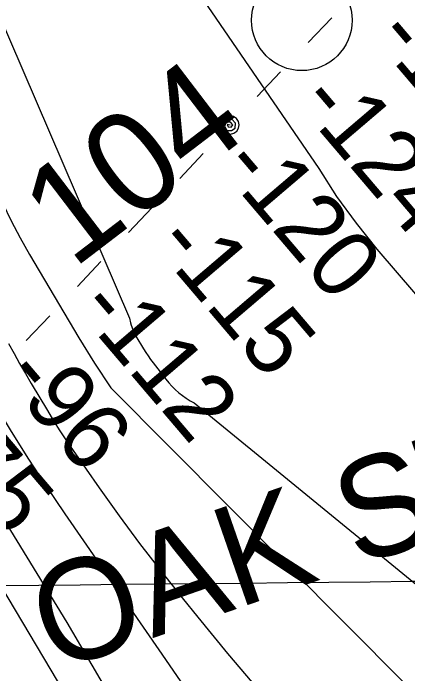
# Model space of a CAD drawing. Extents: x 3625074 to 3663148, y 511451 to 537151.
# Drawn here: x 3657861 to 3658253, y 529180 to 529837 of the extents above; entities that cross this region are included whole.
import ezdxf

# ---------------------------------------------------------------- set-up
doc = ezdxf.new("R2010")
doc.units = 0
for name, color, linetype in [('V-CHAN-NAID', 7, 'Continuous'), ('V-GRID-MAJR', 7, 'Continuous'), ('V-RIVR-IDEN', 7, 'Continuous'), ('V-RIVR-MILE', 7, 'Continuous'), ('V-RIVR-RANG', 7, 'Continuous'), ('V-TOPO-MAJR', 7, 'Continuous'), ('V-TOPO-MINR', 7, 'Continuous'), ('V-UTIL-LINE', 7, 'Continuous')]:
    doc.layers.add(name, color=color, linetype=linetype)

msp = doc.modelspace()

# ---------------------------------------------------------------- linework, layer by layer
at = {"layer": 'V-GRID-MAJR'}
msp.add_spline([(3645021.39, 529136.88), (3650299.29, 529190.23), (3655577.19, 529244.35), (3660855.08, 529299.24)], degree=3, dxfattribs=at)
at = {"layer": 'V-RIVR-MILE'}
msp.add_circle((3658148.04, 529829.86), 50, dxfattribs=at)
at = {"layer": 'V-TOPO-MAJR'}
msp.add_lwpolyline([(3657766.65, 529840.89), (3657783.07, 529806.28), (3657798.48, 529771.16), (3657813.23, 529735.41), (3657820.53, 529717.79), (3657827.87, 529700.19), (3657835.28, 529682.62), (3657842.72, 529665.06), (3657850.54, 529647.69), (3657858.79, 529630.54), (3657867.72, 529613.74), (3657877.1, 529597.15), (3657926.22, 529514.18), (3657941.74, 529489.08), (3657957.88, 529464.4), (3658484.47, 528935.24)], dxfattribs=at)
at = {"layer": 'V-TOPO-MINR'}
for points in [[(3657375.55, 530702.15), (3657397.24, 530679.22), (3657418.98, 530656.34), (3657440.74, 530633.48), (3657481.07, 530591.23), (3657512.7, 530558.11), (3657544.35, 530525), (3657576.01, 530491.91), (3657607.68, 530458.83), (3657638.64, 530426.53), (3657654.73, 530409.5), (3657670.68, 530392.35), (3657686.4, 530374.98), (3657701.96, 530357.48), (3658164.77, 529682.42), (3658182.57, 529654.66), (3658202.09, 529628.1), (3658222.77, 529602.32), (3658279.23, 529536.36)], [(3657644.57, 530304.51), (3657976.66, 529533.78), (3657977.57, 529529.12), (3657978.22, 529526.84), (3657979.85, 529522.37), (3657980.81, 529520.2), (3657983.04, 529516), (3657990.52, 529503.37), (3657992.77, 529499.74), (3657995.1, 529496.17), (3657997.57, 529492.7), (3658000.13, 529489.28), (3658012.76, 529473.09), (3658015.72, 529469.51), (3658018.82, 529466.06), (3658022.11, 529462.79), (3658025.54, 529459.65), (3658029.16, 529456.75), (3658032.91, 529454.05), (3658036.86, 529451.65), (3658040.94, 529449.44), (3658567.2, 529019.26)], [(3657616.81, 529845.28), (3657636.67, 529809.04), (3657656.55, 529772.81), (3657663.51, 529760.13), (3657679.95, 529730.27), (3657696.44, 529700.43), (3657713, 529670.63), (3657729.61, 529640.85), (3657746.37, 529611.17), (3657763.3, 529581.58), (3657780.46, 529552.12), (3657797.78, 529522.76), (3657840.5, 529451), (3657857.77, 529422.66), (3657875.42, 529394.56), (3657893.65, 529366.84), (3657912.26, 529339.36), (3658008.91, 529199.8), (3658053.18, 529135.02), (3658096.93, 529069.89), (3658139.88, 529004.23), (3658182.29, 528938.22), (3658245.57, 528838.41), (3658255.09, 528821.67)], [(3657514.09, 529838.89), (3657538.49, 529798.83), (3657562.57, 529758.59), (3657586.18, 529718.06), (3657609.47, 529677.34), (3657626.03, 529648), (3657640.83, 529621.83), (3657655.66, 529595.68), (3657670.54, 529569.56), (3657685.45, 529543.45), (3657700.45, 529517.39), (3657715.52, 529491.38), (3657730.71, 529465.43), (3657745.97, 529439.53), (3657778.24, 529385.04), (3657792.2, 529361.49), (3657806.17, 529337.94), (3657820.16, 529314.4), (3657834.16, 529290.88), (3658045.41, 528936.12)], [(3657856.21, 529508.65), (3657861.71, 529498.64), (3657867.28, 529488.68), (3657872.98, 529478.78), (3657878.76, 529468.94), (3657894.84, 529441.93), (3657901.03, 529431.8), (3657907.35, 529421.76), (3657913.9, 529411.86), (3657920.59, 529402.05), (3657946.32, 529365.2), (3657966.28, 529337.26), (3657986.65, 529309.63), (3658007.61, 529282.45), (3658028.98, 529255.57), (3658044.52, 529236.45), (3658074.22, 529200.46), (3658104.26, 529164.77)], [(3657844.16, 529344.82), (3657874.52, 529295.99), (3657894.45, 529263.61), (3657914.19, 529231.1), (3657933.63, 529198.42), (3657952.87, 529165.61)]]:
    msp.add_lwpolyline(points, dxfattribs=at)
at = {"layer": 'V-UTIL-LINE'}
for points in [[(3658154.38, 529807.79), (3658177.75, 529832.48)], [(3658103.51, 529754.05), (3658126.88, 529778.74)], [(3658076.7, 529725.73), (3658073.85, 529726.17), (3658074.88, 529724.08), (3658077.6, 529723.73), (3658079.37, 529726.07), (3658077.02, 529728.52), (3658072.33, 529728.5), (3658070.95, 529724.46), (3658073.47, 529720.3), (3658078.04, 529720.2), (3658081.75, 529722.7), (3658082.07, 529727.51), (3658078.31, 529731.53), (3658070.16, 529731.92), (3658068.29, 529728.94), (3658067.7, 529725.48), (3658068.48, 529722.06), (3658070.51, 529719.19), (3658073.48, 529717.32), (3658076.94, 529716.73), (3658080.37, 529717.51), (3658083.23, 529719.54), (3658085.1, 529722.51), (3658085.69, 529725.97), (3658084.91, 529729.4), (3658082.88, 529732.26), (3658079.91, 529734.13), (3658076.45, 529734.72), (3658073.02, 529733.95), (3658070.16, 529731.92)], [(3658026.51, 529672.71), (3658049.88, 529697.41)], [(3657975.64, 529618.97), (3657999.01, 529643.67)], [(3657924.77, 529565.23), (3657948.14, 529589.93)], [(3657873.89, 529511.5), (3657897.27, 529536.19)]]:
    msp.add_lwpolyline(points, dxfattribs=at)

# ---------------------------------------------------------------- texts
at = {"layer": 'V-CHAN-NAID'}
for s, rotation, p in [('OBSTRUCTION (103.9)', 49.97556, (3657517.05, 529474.52)), ('9-MILE POINT INTAKE ', 49.97556, (3657021.95, 529117.6)), ('OAK STREET INTAKE ', 19.2001, (3657901.18, 529181.27)), ('ENTERGY FUEL OIL ', 19.2001, (3657938.55, 528832.76))]:
    msp.add_text(s, height=100, rotation=rotation, dxfattribs=at).set_placement(p)
at = {"layer": 'V-RIVR-IDEN'}
msp.add_text('104', height=100, rotation=37.36538, dxfattribs=at).set_placement((3657920.3, 529581.9))
at = {"layer": 'V-RIVR-RANG'}
for s, p in [('-126', (3658218.24, 529812.16)), ('-124', (3658142.12, 529747.29)), ('-120', (3658065.16, 529683.44)), ('-115', (3657999.31, 529606.53)), ('-112', (3657922.35, 529542.67)), ('-96', (3657848.8, 529474.79)), ('-75', (3657771.15, 529411.74))]:
    msp.add_text(s, height=67, rotation=310.429, dxfattribs=at).set_placement(p)

doc.saveas('drawing.dxf')
